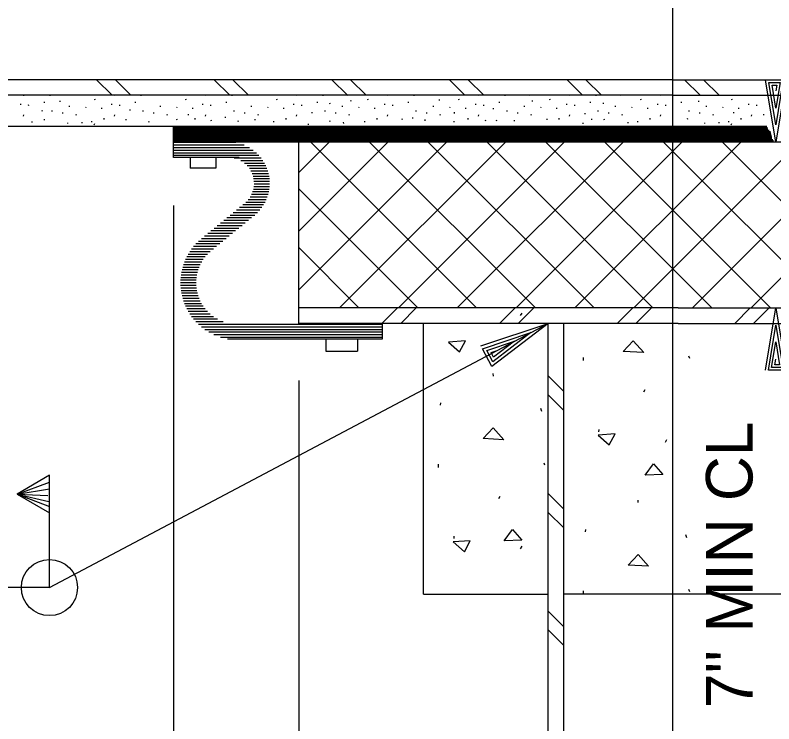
# Model space of a CAD drawing. Extents: x 22411.4 to 22495.4, y 22369.6 to 22415.
# Drawn here: x 22426.823 to 22429.864, y 22389.928 to 22392.769 of the extents above; entities that cross this region are included whole.
import ezdxf

# ---------------------------------------------------------------- set-up
doc = ezdxf.new("R2010")
doc.units = 0
for name, color, linetype in [('Level 1', 7, 'Continuous'), ('Level 10', 7, 'Continuous'), ('Level 2', 7, 'Continuous'), ('Level 4', 7, 'Continuous'), ('Level 7', 7, 'Continuous'), ('Level 8', 7, 'Continuous')]:
    doc.layers.add(name, color=color, linetype=linetype)

msp = doc.modelspace()

# ---------------------------------------------------------------- linework, layer by layer
at = {"layer": 'Level 1'}
for p, q in [((22429.4594, 22389.2676), (22429.4594, 22398.5817)), ((22427.5241, 22392.1978), (22427.5241, 22392.1548)), ((22427.6278, 22392.1978), (22427.6278, 22392.1548)), ((22427.6278, 22392.1548), (22427.5241, 22392.1548)), ((22427.4571, 22392.0056), (22427.4571, 22389.309)), ((22428.8482, 22391.5642), (22428.8544, 22391.5746)), ((22428.9799, 22391.533), (22428.9799, 22391.533)), ((22428.0682, 22391.4692), (22428.0682, 22391.4216)), ((22428.1956, 22391.4692), (22428.1956, 22391.4216)), ((22428.9241, 22391.4918), (22428.9241, 22391.4918)), ((22428.0682, 22391.4216), (22428.1956, 22391.4216)), ((22427.9594, 22391.3046), (22427.9594, 22389.3021)), ((22428.5279, 22391.2046), (22428.5296, 22391.214)), ((22428.9338, 22391.1798), (22428.9302, 22391.1923)), ((22429.1629, 22391.0988), (22429.1637, 22391.108)), ((22429.4289, 22391.0571), (22429.4352, 22391.0676)), ((22428.9463, 22390.9642), (22428.9427, 22390.9731)), ((22428.7621, 22390.8306), (22428.7667, 22390.8404)), ((22429.5271, 22390.4571), (22429.5235, 22390.4661)), ((22429.101, 22390.4486), (22429.101, 22390.4611))]:
    msp.add_line(p, q, dxfattribs=at)
for points in [[(22429.9132, 22392.5094), (22429.8718, 22392.26), (22429.8305, 22392.5094), (22429.9012, 22392.5094), (22429.8718, 22392.3294), (22429.8438, 22392.4987), (22429.8892, 22392.4987), (22429.8718, 22392.396), (22429.8572, 22392.488), (22429.8758, 22392.488), (22429.8718, 22392.4654)], [(22429.8305, 22391.3462), (22429.8718, 22391.5955), (22429.9132, 22391.3462), (22429.8425, 22391.3462), (22429.8718, 22391.5262), (22429.8998, 22391.3568), (22429.8545, 22391.3568), (22429.8718, 22391.4595), (22429.8865, 22391.3675), (22429.8678, 22391.3675), (22429.8718, 22391.3902)]]:
    msp.add_lwpolyline(points, dxfattribs=at)
at = {"layer": 'Level 10'}
for p, q in [((22426.9605, 22390.4741), (22428.9594, 22391.533)), ((22428.9594, 22391.533), (22428.9594, 22391.533)), ((22428.8904, 22391.4965), (22428.8904, 22391.4965)), ((22426.9605, 22390.9241), (22426.8303, 22390.8491)), ((22426.9605, 22390.4741), (22426.9605, 22390.9241)), ((22426.8303, 22390.8491), (22426.9605, 22390.8959)), ((22426.8303, 22390.8491), (22426.9605, 22390.8704)), ((22426.8303, 22390.8491), (22426.9601, 22390.7741)), ((22426.8303, 22390.8491), (22426.9533, 22390.8426)), ((22426.8303, 22390.8491), (22426.9578, 22390.8194)), ((22426.8303, 22390.8491), (22426.9605, 22390.7984)), ((22426.9605, 22390.4741), (22425.46, 22390.4741))]:
    msp.add_line(p, q, dxfattribs=at)
msp.add_lwpolyline([(22428.6897, 22391.4428), (22428.9594, 22391.533), (22428.7333, 22391.3606), (22428.696, 22391.4308), (22428.8904, 22391.4965), (22428.7368, 22391.3795), (22428.713, 22391.4245), (22428.8242, 22391.4614), (22428.7404, 22391.3983), (22428.7306, 22391.4169), (22428.7552, 22391.4248)], dxfattribs=at)
msp.add_circle((22426.9605, 22390.474), 0.1125, dxfattribs=at)
at = {"layer": 'Level 2'}
for p, q in [((22429.4594, 22392.51), (22424.2769, 22392.51)), ((22429.4594, 22392.51), (22434.6418, 22392.51)), ((22429.4594, 22392.4475), (22424.3136, 22392.4475)), ((22429.4594, 22392.4475), (22434.6052, 22392.4475)), ((22426.8461, 22392.4095), (22426.8458, 22392.4136)), ((22426.9404, 22392.4177), (22426.9401, 22392.4218)), ((22427.0034, 22392.4214), (22427.0031, 22392.4254)), ((22427.1429, 22392.4285), (22427.1426, 22392.4326)), ((22427.2108, 22392.4095), (22427.2105, 22392.4136)), ((22427.3052, 22392.4177), (22427.3048, 22392.4218)), ((22427.5077, 22392.4285), (22427.5073, 22392.4326)), ((22427.5756, 22392.4095), (22427.5753, 22392.4136)), ((22427.6699, 22392.4177), (22427.6696, 22392.4218)), ((22427.8724, 22392.4285), (22427.8721, 22392.4326)), ((22427.9403, 22392.4095), (22427.94, 22392.4136)), ((22428.0347, 22392.4177), (22428.0343, 22392.4218)), ((22428.0848, 22392.4122), (22428.0844, 22392.4163)), ((22428.1692, 22392.4232), (22428.1689, 22392.4273)), ((22428.2372, 22392.4285), (22428.2368, 22392.4326)), ((22428.3051, 22392.4095), (22428.3048, 22392.4136)), ((22428.3994, 22392.4177), (22428.3991, 22392.4218)), ((22428.5235, 22392.4266), (22428.5232, 22392.4307)), ((22428.6019, 22392.4285), (22428.6016, 22392.4326)), ((22428.6698, 22392.4095), (22428.6695, 22392.4136)), ((22428.7642, 22392.4177), (22428.7638, 22392.4218)), ((22428.8962, 22392.4229), (22428.8958, 22392.427)), ((22428.9667, 22392.4285), (22428.9663, 22392.4326)), ((22429.0346, 22392.4095), (22429.0343, 22392.4136)), ((22429.1289, 22392.4177), (22429.1286, 22392.4218)), ((22429.1807, 22392.4138), (22429.1804, 22392.4178)), ((22429.3314, 22392.4285), (22429.3311, 22392.4326)), ((22429.3993, 22392.4095), (22429.399, 22392.4136)), ((22429.4937, 22392.4177), (22429.4933, 22392.4218)), ((22429.5632, 22392.4209), (22429.5629, 22392.425)), ((22429.6962, 22392.4285), (22429.6958, 22392.4326)), ((22429.7641, 22392.4095), (22429.7638, 22392.4136)), ((22429.8584, 22392.4177), (22429.8581, 22392.4218)), ((22426.8773, 22392.4054), (22426.877, 22392.4095)), ((22426.9318, 22392.3828), (22426.9315, 22392.3869)), ((22426.9717, 22392.3823), (22426.9713, 22392.3864)), ((22427.041, 22392.4013), (22427.0407, 22392.4054)), ((22427.1056, 22392.398), (22427.1074, 22392.4019)), ((22427.1701, 22392.3932), (22427.1698, 22392.3973)), ((22427.2421, 22392.4054), (22427.2418, 22392.4095)), ((22427.2843, 22392.3865), (22427.284, 22392.3906)), ((22427.3364, 22392.3823), (22427.3361, 22392.3864)), ((22427.4058, 22392.4013), (22427.4054, 22392.4054)), ((22427.4703, 22392.398), (22427.4722, 22392.4019)), ((22427.5348, 22392.3932), (22427.5345, 22392.3973)), ((22427.6068, 22392.4054), (22427.6065, 22392.4095)), ((22427.7012, 22392.3823), (22427.7008, 22392.3864)), ((22427.7705, 22392.4013), (22427.7702, 22392.4054)), ((22427.8351, 22392.398), (22427.8369, 22392.4019)), ((22427.8996, 22392.3932), (22427.8993, 22392.3973)), ((22427.9716, 22392.4054), (22427.9713, 22392.4095)), ((22428.0132, 22392.3755), (22428.0128, 22392.3795)), ((22428.0659, 22392.3823), (22428.0656, 22392.3864)), ((22428.1353, 22392.4013), (22428.1349, 22392.4054)), ((22428.1998, 22392.398), (22428.2017, 22392.4019)), ((22428.2643, 22392.3932), (22428.264, 22392.3973)), ((22428.3363, 22392.4054), (22428.336, 22392.4095)), ((22428.4307, 22392.3823), (22428.4303, 22392.3864)), ((22428.5, 22392.4013), (22428.4997, 22392.4054)), ((22428.5646, 22392.398), (22428.5664, 22392.4019)), ((22428.5841, 22392.3752), (22428.5838, 22392.3793)), ((22428.6291, 22392.3932), (22428.6288, 22392.3973)), ((22428.7011, 22392.4054), (22428.7008, 22392.4095)), ((22428.7401, 22392.3917), (22428.7398, 22392.3958)), ((22428.7954, 22392.3823), (22428.7951, 22392.3864)), ((22428.8648, 22392.4013), (22428.8644, 22392.4054)), ((22428.9293, 22392.398), (22428.9312, 22392.4019)), ((22428.9938, 22392.3932), (22428.9935, 22392.3973)), ((22429.0658, 22392.4054), (22429.0655, 22392.4095)), ((22429.1602, 22392.3823), (22429.1598, 22392.3864)), ((22429.2295, 22392.4013), (22429.2292, 22392.4054)), ((22429.2941, 22392.398), (22429.2959, 22392.4019)), ((22429.3586, 22392.3932), (22429.3583, 22392.3973)), ((22429.4306, 22392.4054), (22429.4303, 22392.4095)), ((22429.5249, 22392.3823), (22429.5246, 22392.3864)), ((22429.5943, 22392.4013), (22429.5939, 22392.4054)), ((22429.6588, 22392.398), (22429.6607, 22392.4019)), ((22429.7034, 22392.3761), (22429.7031, 22392.3802)), ((22429.7233, 22392.3932), (22429.723, 22392.3973)), ((22429.7953, 22392.4054), (22429.795, 22392.4095)), ((22426.8565, 22392.3644), (22426.8573, 22392.3693)), ((22426.941, 22392.3479), (22426.9407, 22392.352)), ((22427.0138, 22392.3742), (22427.0135, 22392.3783)), ((22427.0682, 22392.366), (22427.0678, 22392.3701)), ((22427.1796, 22392.3511), (22427.1793, 22392.3552)), ((22427.2213, 22392.3644), (22427.222, 22392.3693)), ((22427.2678, 22392.3479), (22427.2675, 22392.352)), ((22427.3786, 22392.3742), (22427.3783, 22392.3783)), ((22427.4329, 22392.366), (22427.4326, 22392.3701)), ((22427.4716, 22392.3479), (22427.4712, 22392.352)), ((22427.5175, 22392.3681), (22427.5171, 22392.3722)), ((22427.5443, 22392.3511), (22427.544, 22392.3552)), ((22427.586, 22392.3644), (22427.5868, 22392.3693)), ((22427.6662, 22392.3571), (22427.6658, 22392.3612)), ((22427.7433, 22392.3742), (22427.743, 22392.3783)), ((22427.7855, 22392.3479), (22427.7852, 22392.352)), ((22427.7977, 22392.366), (22427.7973, 22392.3701)), ((22427.9091, 22392.3511), (22427.9088, 22392.3552)), ((22427.9508, 22392.3644), (22427.9515, 22392.3693)), ((22428.1081, 22392.3742), (22428.1078, 22392.3783)), ((22428.1624, 22392.366), (22428.1621, 22392.3701)), ((22428.2738, 22392.3511), (22428.2735, 22392.3552)), ((22428.3155, 22392.3644), (22428.3163, 22392.3693)), ((22428.3748, 22392.3495), (22428.3745, 22392.3536)), ((22428.417, 22392.355), (22428.4167, 22392.3591)), ((22428.4666, 22392.3458), (22428.4663, 22392.3499)), ((22428.4728, 22392.3742), (22428.4725, 22392.3783)), ((22428.5272, 22392.366), (22428.5268, 22392.3701)), ((22428.6386, 22392.3511), (22428.6383, 22392.3552)), ((22428.6803, 22392.3644), (22428.681, 22392.3693)), ((22428.8376, 22392.3742), (22428.8373, 22392.3783)), ((22428.8919, 22392.366), (22428.8916, 22392.3701)), ((22428.9549, 22392.3495), (22428.9546, 22392.3536)), ((22429.0033, 22392.3511), (22429.003, 22392.3552)), ((22429.045, 22392.3644), (22429.0458, 22392.3693)), ((22429.1073, 22392.3715), (22429.107, 22392.3756)), ((22429.1348, 22392.3495), (22429.1345, 22392.3536)), ((22429.1844, 22392.3477), (22429.1841, 22392.3517)), ((22429.2023, 22392.3742), (22429.202, 22392.3783)), ((22429.2567, 22392.366), (22429.2563, 22392.3701)), ((22429.3681, 22392.3511), (22429.3678, 22392.3552)), ((22429.4098, 22392.3644), (22429.4105, 22392.3693)), ((22429.5184, 22392.3508), (22429.5181, 22392.3549)), ((22429.5671, 22392.3742), (22429.5668, 22392.3783)), ((22429.6214, 22392.366), (22429.6211, 22392.3701)), ((22429.7328, 22392.3511), (22429.7325, 22392.3552)), ((22429.7745, 22392.3644), (22429.7753, 22392.3693)), ((22429.8241, 22392.3683), (22429.8238, 22392.3724)), ((22429.835, 22392.3225), (22426.3069, 22392.3225)), ((22426.8915, 22392.3387), (22426.8911, 22392.3428)), ((22427.0336, 22392.334), (22427.0339, 22392.3377)), ((22427.0913, 22392.3361), (22427.0909, 22392.3402)), ((22427.1307, 22392.3402), (22427.1303, 22392.3443)), ((22427.14, 22392.3298), (22427.1425, 22392.334)), ((22427.3596, 22392.3387), (22427.3593, 22392.3428)), ((22427.4571, 22392.1978), (22427.4571, 22392.3225)), ((22427.6093, 22392.3443), (22427.6089, 22392.3483)), ((22427.7176, 22392.3406), (22427.7172, 22392.3447)), ((22427.8602, 22392.3402), (22427.8598, 22392.3443)), ((22427.9985, 22392.3296), (22427.9981, 22392.3337)), ((22428.0848, 22392.3406), (22428.0844, 22392.3447)), ((22428.1398, 22392.3351), (22428.1395, 22392.3392)), ((22428.2249, 22392.3402), (22428.2246, 22392.3443)), ((22428.5823, 22392.3403), (22428.5819, 22392.3444)), ((22428.7089, 22392.344), (22428.7086, 22392.3481)), ((22428.753, 22392.344), (22428.7527, 22392.3481)), ((22428.8246, 22392.344), (22428.8243, 22392.3481)), ((22429.1, 22392.333), (22429.0996, 22392.3371)), ((22429.2798, 22392.3361), (22429.2794, 22392.3402)), ((22429.3192, 22392.3402), (22429.3188, 22392.3443)), ((22429.5868, 22392.334), (22429.5872, 22392.3377)), ((22429.6445, 22392.3361), (22429.6442, 22392.3402)), ((22429.6839, 22392.3402), (22429.6836, 22392.3443)), ((22429.6933, 22392.3298), (22429.6958, 22392.334)), ((22427.4571, 22392.3178), (22429.8377, 22392.3178)), ((22427.4571, 22392.3126), (22429.8394, 22392.3126)), ((22427.4571, 22392.3074), (22429.8449, 22392.3074)), ((22427.4571, 22392.3022), (22429.8497, 22392.3022)), ((22427.4571, 22392.297), (22429.8514, 22392.297)), ((22427.4571, 22392.2917), (22429.8527, 22392.2917)), ((22427.4571, 22392.2865), (22429.8538, 22392.2865)), ((22427.4571, 22392.2813), (22429.8551, 22392.2813)), ((22427.4571, 22392.2761), (22429.8551, 22392.2761)), ((22427.4571, 22392.2709), (22429.8596, 22392.2709)), ((22427.4571, 22392.2657), (22429.8627, 22392.2657)), ((22427.4571, 22392.2605), (22431.4594, 22392.2605)), ((22427.5081, 22392.2715), (22427.5078, 22392.2752)), ((22427.6165, 22392.2644), (22427.6168, 22392.2603)), ((22427.7665, 22392.2673), (22427.764, 22392.2715)), ((22427.9594, 22391.533), (22427.9594, 22392.26)), ((22427.7205, 22392.1978), (22427.4581, 22392.1978)), ((22429.4799, 22391.5955), (22427.9594, 22391.5955)), ((22429.4799, 22391.5955), (22430.9594, 22391.5955)), ((22429.4799, 22391.533), (22427.9594, 22391.533)), ((22428.2939, 22391.5309), (22428.2939, 22391.4692)), ((22428.9594, 22388.5455), (22428.9594, 22391.533)), ((22429.0219, 22388.5455), (22429.0219, 22391.533)), ((22429.4799, 22391.533), (22430.9594, 22391.533)), ((22428.2939, 22391.4692), (22427.6745, 22391.4692))]:
    msp.add_line(p, q, dxfattribs=at)
for points in [[(22426.8583, 22392.4448), (22426.8581, 22392.4475)], [(22426.9635, 22392.4448), (22426.9633, 22392.4475)], [(22427.0613, 22392.4462), (22427.0612, 22392.4475)], [(22427.2231, 22392.4448), (22427.2229, 22392.4475)], [(22427.3283, 22392.4448), (22427.328, 22392.4475)], [(22427.4261, 22392.4462), (22427.426, 22392.4475)], [(22427.5878, 22392.4448), (22427.5876, 22392.4475)], [(22427.693, 22392.4448), (22427.6928, 22392.4475)], [(22427.7908, 22392.4462), (22427.7907, 22392.4475)], [(22427.9526, 22392.4448), (22427.9524, 22392.4475)], [(22428.0578, 22392.4448), (22428.0575, 22392.4475)], [(22428.1556, 22392.4462), (22428.1555, 22392.4475)], [(22428.3173, 22392.4448), (22428.3171, 22392.4475)], [(22428.4225, 22392.4448), (22428.4223, 22392.4475)], [(22428.5203, 22392.4462), (22428.5202, 22392.4475)], [(22428.6821, 22392.4448), (22428.6819, 22392.4475)], [(22428.7873, 22392.4448), (22428.787, 22392.4475)], [(22428.8851, 22392.4462), (22428.885, 22392.4475)], [(22429.0468, 22392.4448), (22429.0466, 22392.4475)], [(22429.152, 22392.4448), (22429.1518, 22392.4475)], [(22429.2498, 22392.4462), (22429.2497, 22392.4475)], [(22429.4116, 22392.4448), (22429.4114, 22392.4475)], [(22429.5168, 22392.4448), (22429.5165, 22392.4475)], [(22429.6146, 22392.4462), (22429.6145, 22392.4475)], [(22429.7763, 22392.4448), (22429.7761, 22392.4475)], [(22427.7067, 22392.2578), (22427.4594, 22392.2578)], [(22427.7413, 22392.2474), (22427.4594, 22392.2474)], [(22427.7618, 22392.237), (22427.4594, 22392.237)], [(22427.7772, 22392.2266), (22427.4594, 22392.2266)], [(22427.7896, 22392.2162), (22427.4594, 22392.2162)], [(22427.7998, 22392.2058), (22427.4594, 22392.2058)], [(22427.8085, 22392.1953), (22427.7003, 22392.1953)], [(22427.8159, 22392.1849), (22427.727, 22392.1849)], [(22427.8221, 22392.1745), (22427.7423, 22392.1745)], [(22427.8274, 22392.1641), (22427.7533, 22392.1641)], [(22427.8318, 22392.1537), (22427.7616, 22392.1537)], [(22427.8354, 22392.1433), (22427.768, 22392.1433)], [(22427.8383, 22392.1328), (22427.7729, 22392.1328)], [(22427.8404, 22392.1224), (22427.7764, 22392.1224)], [(22427.8419, 22392.112), (22427.7788, 22392.112)], [(22427.8423, 22392.0808), (22427.7795, 22392.0808)], [(22427.8427, 22392.1016), (22427.7801, 22392.1016)], [(22427.8428, 22392.0912), (22427.7803, 22392.0912)], [(22427.8368, 22392.0495), (22427.7704, 22392.0495)], [(22427.8393, 22392.0599), (22427.7746, 22392.0599)], [(22427.8412, 22392.0703), (22427.7777, 22392.0703)], [(22427.8247, 22392.0183), (22427.7477, 22392.0183)], [(22427.8295, 22392.0287), (22427.7573, 22392.0287)], [(22427.8335, 22392.0391), (22427.7647, 22392.0391)], [(22427.804, 22391.987), (22427.7098, 22391.987)], [(22427.812, 22391.9974), (22427.7226, 22391.9974)], [(22427.8188, 22392.0078), (22427.7354, 22392.0078)], [(22427.7704, 22391.9558), (22427.6715, 22391.9558)], [(22427.7831, 22391.9662), (22427.6843, 22391.9662)], [(22427.7945, 22391.9766), (22427.6971, 22391.9766)], [(22427.7321, 22391.9245), (22427.6332, 22391.9245)], [(22427.7449, 22391.9349), (22427.646, 22391.9349)], [(22427.7576, 22391.9453), (22427.6588, 22391.9453)], [(22427.6938, 22391.8933), (22427.5949, 22391.8933)], [(22427.7066, 22391.9037), (22427.6077, 22391.9037)], [(22427.7193, 22391.9141), (22427.6205, 22391.9141)], [(22427.6683, 22391.8724), (22427.5694, 22391.8724)], [(22427.681, 22391.8828), (22427.5822, 22391.8828)], [(22427.63, 22391.8412), (22427.5381, 22391.8412)], [(22427.6427, 22391.8516), (22427.5472, 22391.8516)], [(22427.6555, 22391.862), (22427.5576, 22391.862)], [(22427.5938, 22391.8099), (22427.5163, 22391.8099)], [(22427.6046, 22391.8203), (22427.5227, 22391.8203)], [(22427.6172, 22391.8308), (22427.53, 22391.8308)], [(22427.5705, 22391.7787), (22427.5013, 22391.7787)], [(22427.577, 22391.7891), (22427.5057, 22391.7891)], [(22427.5847, 22391.7995), (22427.5107, 22391.7995)], [(22427.5565, 22391.7474), (22427.4916, 22391.7474)], [(22427.5603, 22391.7578), (22427.4943, 22391.7578)], [(22427.5649, 22391.7683), (22427.4975, 22391.7683)], [(22427.5494, 22391.7162), (22427.4866, 22391.7162)], [(22427.5511, 22391.7266), (22427.4877, 22391.7266)], [(22427.5534, 22391.737), (22427.4894, 22391.737)], [(22427.5481, 22391.6953), (22427.4856, 22391.6953)], [(22427.5484, 22391.7058), (22427.4858, 22391.7058)], [(22427.5484, 22391.6849), (22427.4858, 22391.6849)], [(22427.5494, 22391.6745), (22427.4865, 22391.6745)], [(22427.551, 22391.6641), (22427.4877, 22391.6641)], [(22427.5534, 22391.6537), (22427.4894, 22391.6537)], [(22427.5564, 22391.6433), (22427.4916, 22391.6433)], [(22427.5602, 22391.6328), (22427.4943, 22391.6328)], [(22427.5649, 22391.6224), (22427.4975, 22391.6224)], [(22427.5704, 22391.612), (22427.5013, 22391.612)], [(22427.5769, 22391.6016), (22427.5056, 22391.6016)], [(22427.5846, 22391.5912), (22427.5106, 22391.5912)], [(22427.5937, 22391.5808), (22427.5162, 22391.5808)], [(22427.6044, 22391.5703), (22427.5226, 22391.5703)], [(22427.6175, 22391.5599), (22427.5298, 22391.5599)], [(22427.6339, 22391.5495), (22427.5379, 22391.5495)], [(22427.6565, 22391.5391), (22427.547, 22391.5391)], [(22428.2927, 22391.5287), (22427.5574, 22391.5287)], [(22428.2927, 22391.5183), (22427.5692, 22391.5183)], [(22428.2927, 22391.5078), (22427.5829, 22391.5078)], [(22428.2927, 22391.4974), (22427.5991, 22391.4974)], [(22428.2927, 22391.487), (22427.6191, 22391.487)], [(22428.2927, 22391.4766), (22427.6462, 22391.4766)]]:
    msp.add_lwpolyline(points, dxfattribs=at)
at = {"layer": 'Level 7'}
for p, q in [((22428.4594, 22390.4475), (22428.4594, 22391.533)), ((22428.4594, 22390.4475), (22428.9594, 22390.4475)), ((22430.4594, 22390.4475), (22429.0219, 22390.4475))]:
    msp.add_line(p, q, dxfattribs=at)
at = {"layer": 'Level 8'}
for p, q in [((22429.101, 22391.3838), (22429.101, 22391.3963)), ((22429.5271, 22391.3923), (22429.5235, 22391.4013)), ((22428.7398, 22391.3215), (22428.739, 22391.3317)), ((22429.3429, 22391.2588), (22429.3475, 22391.2686)), ((22428.5202, 22390.9556), (22428.5202, 22390.9681)), ((22429.3206, 22390.8144), (22429.3198, 22390.8246)), ((22429.1087, 22390.6976), (22429.1104, 22390.7069)), ((22428.5821, 22390.6706), (22428.5829, 22390.6798)), ((22429.5146, 22390.6728), (22429.511, 22390.6853)), ((22428.8482, 22390.629), (22428.8544, 22390.6394))]:
    msp.add_line(p, q, dxfattribs=at)
for points in [[(22427.2115, 22392.4475), (22427.149, 22392.51)], [(22427.287, 22392.4475), (22427.2245, 22392.51)], [(22427.6829, 22392.4475), (22427.6204, 22392.51)], [(22427.7584, 22392.4475), (22427.6959, 22392.51)], [(22428.1543, 22392.4475), (22428.0918, 22392.51)], [(22428.2298, 22392.4475), (22428.1673, 22392.51)], [(22428.6257, 22392.4475), (22428.5632, 22392.51)], [(22428.7012, 22392.4475), (22428.6387, 22392.51)], [(22429.0972, 22392.4475), (22429.0347, 22392.51)], [(22429.1726, 22392.4475), (22429.1101, 22392.51)], [(22429.5686, 22392.4475), (22429.5061, 22392.51)], [(22429.644, 22392.4475), (22429.5815, 22392.51)], [(22427.9594, 22391.6671), (22428.5523, 22392.2601)], [(22427.9594, 22391.9028), (22428.3166, 22392.2601)], [(22427.9594, 22392.1385), (22428.0809, 22392.26)], [(22428.6721, 22391.5955), (22428.0075, 22392.26)], [(22428.1235, 22391.5955), (22428.788, 22392.2601)], [(22428.9078, 22391.5955), (22428.2432, 22392.26)], [(22428.3592, 22391.5955), (22429.0242, 22392.2605)], [(22429.1435, 22391.5955), (22428.4789, 22392.26)], [(22428.5949, 22391.5955), (22429.2594, 22392.26)], [(22429.3792, 22391.5955), (22428.7146, 22392.26)], [(22428.8306, 22391.5955), (22429.4952, 22392.26)], [(22429.6149, 22391.5955), (22428.9503, 22392.26)], [(22429.0663, 22391.5955), (22429.7308, 22392.26)], [(22429.8506, 22391.5955), (22429.186, 22392.26)], [(22429.302, 22391.5955), (22429.9666, 22392.26)], [(22430.0863, 22391.5955), (22429.4217, 22392.26)], [(22429.5377, 22391.5955), (22430.2023, 22392.26)], [(22430.322, 22391.5955), (22429.6574, 22392.2601)], [(22429.7734, 22391.5955), (22430.438, 22392.26)], [(22428.4363, 22391.5955), (22427.9594, 22392.0725)], [(22428.2006, 22391.5955), (22427.9594, 22391.8368)], [(22428.2927, 22391.533), (22428.3553, 22391.5955)], [(22428.3682, 22391.533), (22428.4307, 22391.5955)], [(22428.7642, 22391.533), (22428.8267, 22391.5955)], [(22428.8396, 22391.533), (22428.9021, 22391.5955)], [(22429.2356, 22391.533), (22429.2981, 22391.5955)], [(22429.311, 22391.533), (22429.3735, 22391.5955)], [(22429.707, 22391.533), (22429.7695, 22391.5955)], [(22429.7824, 22391.533), (22429.8449, 22391.5955)], [(22429.0219, 22391.2598), (22428.9594, 22391.3223)], [(22429.0219, 22391.1844), (22428.9594, 22391.2469)], [(22429.0219, 22390.7884), (22428.9594, 22390.8509)], [(22429.0219, 22390.713), (22428.9594, 22390.7755)], [(22429.0219, 22390.317), (22428.9594, 22390.3795)], [(22429.0219, 22390.2416), (22428.9594, 22390.3041)]]:
    msp.add_lwpolyline(points, dxfattribs=at)
for points in [[(22428.5599, 22391.4583), (22428.6043, 22391.4187), (22428.628, 22391.4631)], [(22429.2601, 22391.4209), (22429.2997, 22391.4638), (22429.3422, 22391.4163)], [(22428.699, 22391.0712), (22428.7386, 22391.1142), (22428.7811, 22391.0667)], [(22429.1598, 22391.0853), (22429.2041, 22391.0457), (22429.2279, 22391.0901)], [(22429.3481, 22390.9251), (22429.3816, 22390.9694), (22429.4193, 22390.9267)], [(22428.7827, 22390.6619), (22428.8163, 22390.7062), (22428.854, 22390.6635)], [(22428.579, 22390.6571), (22428.6234, 22390.6175), (22428.6471, 22390.6619)], [(22429.2798, 22390.5642), (22429.3193, 22390.6071), (22429.3618, 22390.5596)]]:
    msp.add_lwpolyline(points, close=True, dxfattribs=at)

# ---------------------------------------------------------------- texts
at = {"layer": 'Level 4'}
msp.add_text("7'' MIN CL", height=0.18667, rotation=90, dxfattribs=at).set_placement((22429.7783, 22389.9902))

doc.saveas('drawing.dxf')
